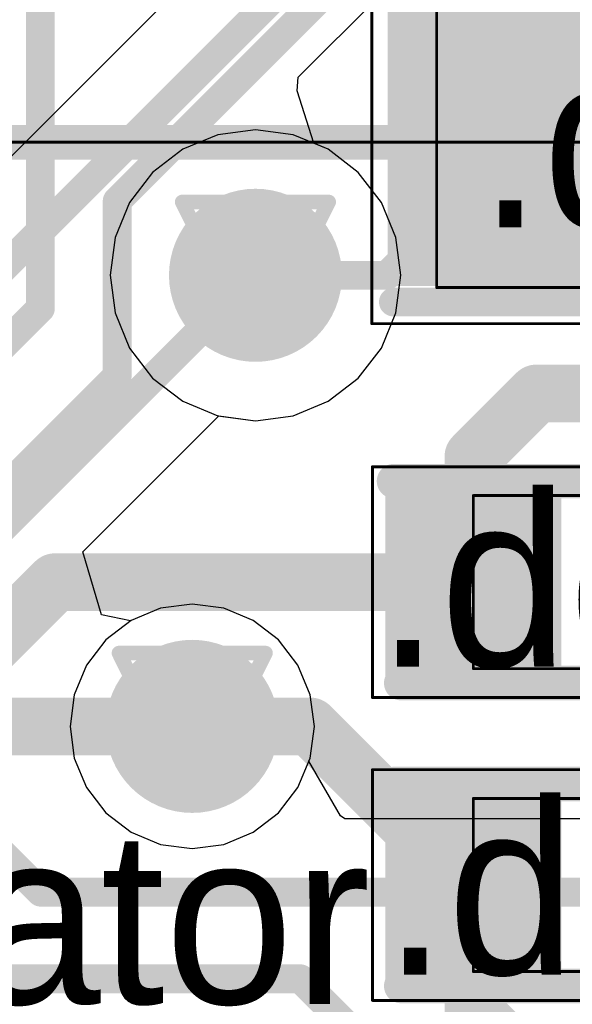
# Model space of a CAD drawing. Header units: millimetres. Extents: x 138 to 555, y 26 to 334.
# Tile 419 of 656: x 246.85 to 248.76, y 277.52 to 280.93. Entities that reach past the tile are written whole.
import ezdxf

# ---------------------------------------------------------------- set-up
doc = ezdxf.new("R2010")
doc.units = ezdxf.units.MM
for name, color, linetype in [('BottomLayer', 5, 'Continuous'), ('DrillDrawing', 1, 'Continuous'), ('Mechanical20', 56, 'Continuous'), ('Mechanical27', 56, 'Continuous'), ('MidLayer1', 16, 'Continuous'), ('MidLayer2', 76, 'Continuous'), ('MidLayer3', 90, 'Continuous'), ('MidLayer4', 156, 'Continuous'), ('MultiLayer', 9, 'Continuous'), ('TopLayer', 1, 'Continuous'), ('TopOverlay', 2, 'Continuous'), ('TopPaste', 8, 'Continuous'), ('TopSolder', 216, 'Continuous'), ('ViaHoleLayer', 16, 'Continuous')]:
    doc.layers.add(name, color=color, linetype=linetype)

# ---------------------------------------------------------------- blocks, each defined once
blk = doc.blocks.new('C0402_907')
at = {"layer": 'Mechanical20', "const_width": 0.01}
for points in [[(0.8, 0.4), (-0.8, 0.4)], [(-0.8, 0.4), (-0.8, -0.4)], [(0.8, 0.4), (0.8, -0.4)], [(0.8, -0.4), (-0.8, -0.4)]]:
    blk.add_lwpolyline(points, dxfattribs=at)
at = {"layer": 'Mechanical20', "const_width": 0.005}
for points in [[(-0.8025, 0.4, 1), (-0.7975, 0.4, 1)], [(-0.8025, 0.4, 1), (-0.7975, 0.4, 1)], [(0.7975, 0.4, 1), (0.8025, 0.4, 1)], [(0.7975, 0.4, 1), (0.8025, 0.4, 1)], [(-0.8025, -0.4, 1), (-0.7975, -0.4, 1)], [(-0.8025, -0.4, 1), (-0.7975, -0.4, 1)], [(0.7975, -0.4, 1), (0.8025, -0.4, 1)], [(0.7975, -0.4, 1), (0.8025, -0.4, 1)]]:
    blk.add_lwpolyline(points, format="xyb", close=True, dxfattribs=at)
at = {"layer": 'Mechanical27', "const_width": 0.01}
for points in [[(0.45, 0.3), (-0.45, 0.3)], [(-0.45, 0.3), (-0.45, -0.3)], [(0.45, 0.3), (0.45, -0.3)], [(0.45, -0.3), (-0.45, -0.3)]]:
    blk.add_lwpolyline(points, dxfattribs=at)
at = {"layer": 'Mechanical27', "const_width": 0.005}
for points in [[(-0.4525, 0.3, 1), (-0.4475, 0.3, 1)], [(-0.4525, 0.3, 1), (-0.4475, 0.3, 1)], [(0.4475, 0.3, 1), (0.4525, 0.3, 1)], [(0.4475, 0.3, 1), (0.4525, 0.3, 1)], [(-0.4525, -0.3, 1), (-0.4475, -0.3, 1)], [(-0.4525, -0.3, 1), (-0.4475, -0.3, 1)], [(0.4475, -0.3, 1), (0.4525, -0.3, 1)], [(0.4475, -0.3, 1), (0.4525, -0.3, 1)]]:
    blk.add_lwpolyline(points, format="xyb", close=True, dxfattribs=at)
at = {"layer": 'TopLayer'}
for points in [[(-0.195, -0.28), (-0.195, 0.28), (-0.705, -0.28), (-0.705, 0.28)], [(0.705, -0.28), (0.705, 0.28), (0.195, -0.28), (0.195, 0.28)]]:
    blk.add_solid(points, dxfattribs=at)
at = {"layer": 'TopOverlay', "const_width": 0.12}
for points in [[(0.7, 0.35), (-0.725, 0.35)], [(0.725, -0.35), (-0.725, -0.35)]]:
    blk.add_lwpolyline(points, dxfattribs=at)
at = {"layer": 'TopOverlay', "const_width": 0.06}
for points in [[(-0.755, 0.35, 1), (-0.695, 0.35, 1)], [(0.67, 0.35, 1), (0.73, 0.35, 1)], [(-0.755, -0.35, 1), (-0.695, -0.35, 1)], [(0.695, -0.35, 1), (0.755, -0.35, 1)]]:
    blk.add_lwpolyline(points, format="xyb", close=True, dxfattribs=at)
at = {"layer": 'TopPaste'}
for points in [[(-0.195, -0.28), (-0.195, 0.28), (-0.705, -0.28), (-0.705, 0.28)], [(0.705, -0.28), (0.705, 0.28), (0.195, -0.28), (0.195, 0.28)]]:
    blk.add_solid(points, dxfattribs=at)
at = {"layer": 'TopSolder'}
for points in [[(-0.145, -0.33), (-0.145, 0.33), (-0.755, -0.33), (-0.755, 0.33)], [(0.755, -0.33), (0.755, 0.33), (0.145, -0.33), (0.145, 0.33)]]:
    blk.add_solid(points, dxfattribs=at)
blk = doc.blocks.new('C0402_909')
at = {"layer": 'Mechanical20', "const_width": 0.01}
for points in [[(0.8, 0.4), (-0.8, 0.4)], [(-0.8, 0.4), (-0.8, -0.4)], [(0.8, 0.4), (0.8, -0.4)], [(0.8, -0.4), (-0.8, -0.4)]]:
    blk.add_lwpolyline(points, dxfattribs=at)
at = {"layer": 'Mechanical20', "const_width": 0.005}
for points in [[(-0.8025, 0.4, 1), (-0.7975, 0.4, 1)], [(-0.8025, 0.4, 1), (-0.7975, 0.4, 1)], [(0.7975, 0.4, 1), (0.8025, 0.4, 1)], [(0.7975, 0.4, 1), (0.8025, 0.4, 1)], [(-0.8025, -0.4, 1), (-0.7975, -0.4, 1)], [(-0.8025, -0.4, 1), (-0.7975, -0.4, 1)], [(0.7975, -0.4, 1), (0.8025, -0.4, 1)], [(0.7975, -0.4, 1), (0.8025, -0.4, 1)]]:
    blk.add_lwpolyline(points, format="xyb", close=True, dxfattribs=at)
at = {"layer": 'Mechanical27', "const_width": 0.01}
for points in [[(0.45, 0.3), (-0.45, 0.3)], [(-0.45, 0.3), (-0.45, -0.3)], [(0.45, 0.3), (0.45, -0.3)], [(0.45, -0.3), (-0.45, -0.3)]]:
    blk.add_lwpolyline(points, dxfattribs=at)
at = {"layer": 'Mechanical27', "const_width": 0.005}
for points in [[(-0.4525, 0.3, 1), (-0.4475, 0.3, 1)], [(-0.4525, 0.3, 1), (-0.4475, 0.3, 1)], [(0.4475, 0.3, 1), (0.4525, 0.3, 1)], [(0.4475, 0.3, 1), (0.4525, 0.3, 1)], [(-0.4525, -0.3, 1), (-0.4475, -0.3, 1)], [(-0.4525, -0.3, 1), (-0.4475, -0.3, 1)], [(0.4475, -0.3, 1), (0.4525, -0.3, 1)], [(0.4475, -0.3, 1), (0.4525, -0.3, 1)]]:
    blk.add_lwpolyline(points, format="xyb", close=True, dxfattribs=at)
at = {"layer": 'TopLayer'}
for points in [[(-0.195, -0.28), (-0.195, 0.28), (-0.705, -0.28), (-0.705, 0.28)], [(0.705, -0.28), (0.705, 0.28), (0.195, -0.28), (0.195, 0.28)]]:
    blk.add_solid(points, dxfattribs=at)
at = {"layer": 'TopOverlay', "const_width": 0.12}
for points in [[(0.7, 0.35), (-0.725, 0.35)], [(0.725, -0.35), (-0.725, -0.35)]]:
    blk.add_lwpolyline(points, dxfattribs=at)
at = {"layer": 'TopOverlay', "const_width": 0.06}
for points in [[(-0.755, 0.35, 1), (-0.695, 0.35, 1)], [(0.67, 0.35, 1), (0.73, 0.35, 1)], [(-0.755, -0.35, 1), (-0.695, -0.35, 1)], [(0.695, -0.35, 1), (0.755, -0.35, 1)]]:
    blk.add_lwpolyline(points, format="xyb", close=True, dxfattribs=at)
at = {"layer": 'TopPaste'}
for points in [[(-0.195, -0.28), (-0.195, 0.28), (-0.705, -0.28), (-0.705, 0.28)], [(0.705, -0.28), (0.705, 0.28), (0.195, -0.28), (0.195, 0.28)]]:
    blk.add_solid(points, dxfattribs=at)
at = {"layer": 'TopSolder'}
for points in [[(-0.145, -0.33), (-0.145, 0.33), (-0.755, -0.33), (-0.755, 0.33)], [(0.755, -0.33), (0.755, 0.33), (0.145, -0.33), (0.145, 0.33)]]:
    blk.add_solid(points, dxfattribs=at)
blk = doc.blocks.new('C0603_911')
at = {"layer": 'Mechanical20', "const_width": 0.01}
for points in [[(-1.125, 0.625), (1.125, 0.625)], [(-1.125, -0.625), (-1.125, 0.625)], [(1.125, -0.625), (1.125, 0.625)], [(-1.125, -0.625), (1.125, -0.625)]]:
    blk.add_lwpolyline(points, dxfattribs=at)
at = {"layer": 'Mechanical20', "const_width": 0.005}
for points in [[(-1.1275, 0.625, 1), (-1.1225, 0.625, 1)], [(-1.1275, 0.625, 1), (-1.1225, 0.625, 1)], [(1.1225, 0.625, 1), (1.1275, 0.625, 1)], [(1.1225, 0.625, 1), (1.1275, 0.625, 1)], [(-1.1275, -0.625, 1), (-1.1225, -0.625, 1)], [(-1.1275, -0.625, 1), (-1.1225, -0.625, 1)], [(1.1225, -0.625, 1), (1.1275, -0.625, 1)], [(1.1225, -0.625, 1), (1.1275, -0.625, 1)]]:
    blk.add_lwpolyline(points, format="xyb", close=True, dxfattribs=at)
at = {"layer": 'Mechanical27', "const_width": 0.01}
for points in [[(-0.9, -0.5), (-0.9, 0.5)], [(-0.9, 0.5), (0.9, 0.5)], [(0.9, -0.5), (0.9, 0.5)], [(-0.9, -0.5), (0.9, -0.5)]]:
    blk.add_lwpolyline(points, dxfattribs=at)
at = {"layer": 'Mechanical27', "const_width": 0.005}
for points in [[(-0.9025, 0.5, 1), (-0.8975, 0.5, 1)], [(-0.9025, 0.5, 1), (-0.8975, 0.5, 1)], [(0.8975, 0.5, 1), (0.9025, 0.5, 1)], [(0.8975, 0.5, 1), (0.9025, 0.5, 1)], [(-0.9025, -0.5, 1), (-0.8975, -0.5, 1)], [(-0.9025, -0.5, 1), (-0.8975, -0.5, 1)], [(0.8975, -0.5, 1), (0.9025, -0.5, 1)], [(0.8975, -0.5, 1), (0.9025, -0.5, 1)]]:
    blk.add_lwpolyline(points, format="xyb", close=True, dxfattribs=at)
at = {"layer": 'TopLayer'}
for points in [[(-0.38, -0.445), (-0.38, 0.445), (-1.02, -0.445), (-1.02, 0.445)], [(1.02, -0.445), (1.02, 0.445), (0.38, -0.445), (0.38, 0.445)]]:
    blk.add_solid(points, dxfattribs=at)
at = {"layer": 'TopOverlay'}
for points, const_width in [([(-1.025, 0.55), (1.025, 0.55)], 0.1), ([(-0.1, -0.2), (-0.1, 0.2)], 0.08), ([(0.1, -0.2), (0.1, 0.2)], 0.08), ([(-0.2, 0), (-0.1, 0)], 0.08), ([(0.1, 0), (0.2, 0)], 0.08), ([(-1.05, -0.55), (1.025, -0.55)], 0.1)]:
    blk.add_lwpolyline(points, dxfattribs=dict(at, const_width=const_width))
for points, const_width in [([(-1.05, 0.55, 1), (-1, 0.55, 1)], 0.05), ([(1, 0.55, 1), (1.05, 0.55, 1)], 0.05), ([(-0.12, 0.2, 1), (-0.08, 0.2, 1)], 0.04), ([(0.08, 0.2, 1), (0.12, 0.2, 1)], 0.04), ([(-0.22, 0, 1), (-0.18, 0, 1)], 0.04), ([(-0.12, 0, 1), (-0.08, 0, 1)], 0.04), ([(0.08, 0, 1), (0.12, 0, 1)], 0.04), ([(0.18, 0, 1), (0.22, 0, 1)], 0.04), ([(-0.12, -0.2, 1), (-0.08, -0.2, 1)], 0.04), ([(0.08, -0.2, 1), (0.12, -0.2, 1)], 0.04), ([(-1.075, -0.55, 1), (-1.025, -0.55, 1)], 0.05), ([(1, -0.55, 1), (1.05, -0.55, 1)], 0.05)]:
    blk.add_lwpolyline(points, format="xyb", close=True, dxfattribs=dict(at, const_width=const_width))
at = {"layer": 'TopPaste'}
for points in [[(-0.38, -0.445), (-0.38, 0.445), (-1.02, -0.445), (-1.02, 0.445)], [(1.02, -0.445), (1.02, 0.445), (0.38, -0.445), (0.38, 0.445)]]:
    blk.add_solid(points, dxfattribs=at)
at = {"layer": 'TopSolder'}
for points in [[(-0.33, -0.495), (-0.33, 0.495), (-1.07, -0.495), (-1.07, 0.495)], [(1.07, -0.495), (1.07, 0.495), (0.33, -0.495), (0.33, 0.495)]]:
    blk.add_solid(points, dxfattribs=at)
blk = doc.blocks.new('MOD_MB1263_943')
at = {"layer": 'Mechanical27', "const_width": 0.01}
blk.add_lwpolyline([(-55, -8), (-55, 78)], dxfattribs=at)
at = {"layer": 'TopOverlay', "const_width": 0.12}
blk.add_lwpolyline([(-55, -8), (-55, 78)], dxfattribs=at)

msp = doc.modelspace()

# ---------------------------------------------------------------- linework, layer by layer
at = {"layer": 'BottomLayer'}
for p, q in [((247.6868, 281.3274), (246.0967, 279.7373)), ((247.8131, 280.7327), (248.3467, 281.2663)), ((247.8089, 280.6854), (247.8131, 280.7327)), ((247.8669, 280.5036), (247.8089, 280.6854)), ((247.917, 280.4829), (247.8669, 280.5036)), ((248.0215, 280.4027), (247.917, 280.4829)), ((248.1016, 280.2983), (248.0215, 280.4027)), ((248.152, 280.1767), (248.1016, 280.2983)), ((248.1692, 280.0461), (248.152, 280.1767)), ((248.152, 279.9156), (248.1692, 280.0461)), ((248.1016, 279.794), (248.152, 279.9156)), ((248.0215, 279.6895), (248.1016, 279.794)), ((247.917, 279.6094), (248.0215, 279.6895)), ((247.7954, 279.559), (247.917, 279.6094)), ((247.0662, 279.087), (247.5377, 279.5586)), ((247.5377, 279.5586), (247.6648, 279.5418)), ((247.6648, 279.5418), (247.7954, 279.559)), ((247.131, 278.869), (247.0662, 279.087)), ((247.4455, 278.906), (247.3358, 278.8916)), ((247.5551, 278.8916), (247.4455, 278.906)), ((247.2318, 278.8478), (247.131, 278.869)), ((247.3358, 278.8916), (247.2336, 278.8493)), ((247.6573, 278.8493), (247.5551, 278.8916)), ((247.2336, 278.8493), (247.2318, 278.8478)), ((247.745, 278.7819), (247.6573, 278.8493)), ((247.8123, 278.6942), (247.745, 278.7819)), ((247.8546, 278.592), (247.8123, 278.6942)), ((247.8691, 278.4824), (247.8546, 278.592)), ((247.8546, 278.3727), (247.8691, 278.4824)), ((247.8503, 278.3623), (247.8546, 278.3727)), ((247.9596, 278.1723), (247.8503, 278.3623)), ((247.9746, 278.1623), (247.9596, 278.1723)), ((248.8205, 278.1623), (247.9746, 278.1623))]:
    msp.add_line(p, q, dxfattribs=at)
for points, const_width in [([(246.2023, 279.4824), (248.1665, 281.4466)], 0.1), ([(246.6011, 278.9824), (247.6648, 280.0461)], 0.1), ([(245.9905, 278.4824), (247.4455, 278.4824)], 0.2), ([(246.6555, 278.1724), (246.9205, 277.9074)], 0.1), ([(246.9205, 277.9074), (248.8205, 277.9074)], 0.1), ([(246.5205, 277.6074), (247.8205, 277.6074)], 0.1), ([(247.8205, 277.6074), (249.3205, 276.1074)], 0.1)]:
    msp.add_lwpolyline(points, dxfattribs=dict(at, const_width=const_width))
for points, const_width in [([(247.5148, 280.0461, 1), (247.8148, 280.0461, 1)], 0.3), ([(247.6399, 280.0461, 1), (247.6898, 280.0461, 1)], 0.05), ([(247.2955, 278.4824, 1), (247.5955, 278.4824, 1)], 0.3), ([(247.3955, 278.4824, 1), (247.4955, 278.4824, 1)], 0.1), ([(246.8955, 277.9074, 1), (246.9455, 277.9074, 1)], 0.05), ([(246.8955, 277.9074, 1), (246.9455, 277.9074, 1)], 0.05), ([(247.7955, 277.6074, 1), (247.8455, 277.6074, 1)], 0.05), ([(247.7955, 277.6074, 1), (247.8455, 277.6074, 1)], 0.05)]:
    msp.add_lwpolyline(points, format="xyb", close=True, dxfattribs=dict(at, const_width=const_width))
at = {"layer": 'DrillDrawing', "const_width": 0.0508}
for points in [[(247.4108, 280.3001), (247.9188, 280.3001)], [(247.4108, 280.3001), (247.6648, 279.7921)], [(247.6648, 279.7921), (247.9188, 280.3001)], [(247.5124, 280.1985), (247.8172, 280.1985)], [(247.5124, 280.1985), (247.6648, 279.8937)], [(247.6648, 279.8937), (247.8172, 280.1985)], [(247.1915, 278.7364), (247.6995, 278.7364)], [(247.1915, 278.7364), (247.4455, 278.2284)], [(247.4455, 278.2284), (247.6995, 278.7364)], [(247.2931, 278.6348), (247.5979, 278.6348)], [(247.2931, 278.6348), (247.4455, 278.33)], [(247.4455, 278.33), (247.5979, 278.6348)]]:
    msp.add_lwpolyline(points, dxfattribs=at)
at = {"layer": 'DrillDrawing', "const_width": 0.0254}
for points in [[(247.3981, 280.3001, 1), (247.4235, 280.3001, 1)], [(247.3981, 280.3001, 1), (247.4235, 280.3001, 1)], [(247.9061, 280.3001, 1), (247.9315, 280.3001, 1)], [(247.9061, 280.3001, 1), (247.9315, 280.3001, 1)], [(247.4997, 280.1985, 1), (247.5251, 280.1985, 1)], [(247.4997, 280.1985, 1), (247.5251, 280.1985, 1)], [(247.8045, 280.1985, 1), (247.8299, 280.1985, 1)], [(247.8045, 280.1985, 1), (247.8299, 280.1985, 1)], [(247.6521, 279.8937, 1), (247.6775, 279.8937, 1)], [(247.6521, 279.8937, 1), (247.6775, 279.8937, 1)], [(247.6521, 279.7921, 1), (247.6775, 279.7921, 1)], [(247.6521, 279.7921, 1), (247.6775, 279.7921, 1)], [(247.1788, 278.7364, 1), (247.2042, 278.7364, 1)], [(247.1788, 278.7364, 1), (247.2042, 278.7364, 1)], [(247.6868, 278.7364, 1), (247.7122, 278.7364, 1)], [(247.6868, 278.7364, 1), (247.7122, 278.7364, 1)], [(247.2804, 278.6348, 1), (247.3058, 278.6348, 1)], [(247.2804, 278.6348, 1), (247.3058, 278.6348, 1)], [(247.5852, 278.6348, 1), (247.6106, 278.6348, 1)], [(247.5852, 278.6348, 1), (247.6106, 278.6348, 1)], [(247.4328, 278.33, 1), (247.4582, 278.33, 1)], [(247.4328, 278.33, 1), (247.4582, 278.33, 1)], [(247.4328, 278.2284, 1), (247.4582, 278.2284, 1)], [(247.4328, 278.2284, 1), (247.4582, 278.2284, 1)]]:
    msp.add_lwpolyline(points, format="xyb", close=True, dxfattribs=at)
at = {"layer": 'MidLayer1'}
for p, q in [((247.6648, 280.5505), (247.5343, 280.5333)), ((247.7954, 280.5333), (247.6648, 280.5505)), ((247.5343, 280.5333), (247.4127, 280.4829)), ((247.917, 280.4829), (247.7954, 280.5333)), ((247.4127, 280.4829), (247.3082, 280.4027)), ((248.0215, 280.4027), (247.917, 280.4829)), ((247.3082, 280.4027), (247.2281, 280.2983)), ((248.1016, 280.2983), (248.0215, 280.4027)), ((247.2281, 280.2983), (247.1777, 280.1767)), ((248.152, 280.1767), (248.1016, 280.2983)), ((247.1777, 280.1767), (247.1605, 280.0461)), ((248.1692, 280.0461), (248.152, 280.1767)), ((247.1605, 280.0461), (247.1777, 279.9156)), ((248.152, 279.9156), (248.1692, 280.0461)), ((247.1777, 279.9156), (247.2281, 279.794)), ((248.1016, 279.794), (248.152, 279.9156)), ((247.2281, 279.794), (247.3082, 279.6895)), ((248.0215, 279.6895), (248.1016, 279.794)), ((247.3082, 279.6895), (247.4127, 279.6094)), ((247.917, 279.6094), (248.0215, 279.6895)), ((247.4127, 279.6094), (247.5343, 279.559)), ((247.7954, 279.559), (247.917, 279.6094)), ((247.5343, 279.559), (247.6648, 279.5418)), ((247.6648, 279.5418), (247.7954, 279.559)), ((247.4455, 278.906), (247.3358, 278.8916)), ((247.5551, 278.8916), (247.4455, 278.906)), ((247.3358, 278.8916), (247.2336, 278.8493)), ((247.6573, 278.8493), (247.5551, 278.8916)), ((247.2336, 278.8493), (247.1459, 278.7819)), ((247.745, 278.7819), (247.6573, 278.8493)), ((247.1459, 278.7819), (247.0786, 278.6942)), ((247.8123, 278.6942), (247.745, 278.7819)), ((247.0786, 278.6942), (247.0363, 278.592)), ((247.8546, 278.592), (247.8123, 278.6942)), ((247.0363, 278.592), (247.0218, 278.4824)), ((247.8691, 278.4824), (247.8546, 278.592)), ((247.0218, 278.4824), (247.0363, 278.3727)), ((247.8546, 278.3727), (247.8691, 278.4824)), ((247.0363, 278.3727), (247.0786, 278.2706)), ((247.8123, 278.2706), (247.8546, 278.3727)), ((247.0786, 278.2706), (247.1459, 278.1828)), ((247.745, 278.1828), (247.8123, 278.2706)), ((247.1459, 278.1828), (247.2336, 278.1155)), ((247.6573, 278.1155), (247.745, 278.1828)), ((247.2336, 278.1155), (247.3358, 278.0732)), ((247.5551, 278.0732), (247.6573, 278.1155)), ((247.3358, 278.0732), (247.4455, 278.0588)), ((247.4455, 278.0588), (247.5551, 278.0732))]:
    msp.add_line(p, q, dxfattribs=at)
at = {"layer": 'MidLayer1', "const_width": 0.3}
for points in [[(247.5148, 280.0461, 1), (247.8148, 280.0461, 1)], [(247.2955, 278.4824, 1), (247.5955, 278.4824, 1)]]:
    msp.add_lwpolyline(points, format="xyb", close=True, dxfattribs=at)
at = {"layer": 'MidLayer2'}
for p, q in [((247.6648, 280.5505), (247.5343, 280.5333)), ((247.7954, 280.5333), (247.6648, 280.5505)), ((247.5343, 280.5333), (247.4127, 280.4829)), ((247.917, 280.4829), (247.7954, 280.5333)), ((247.4127, 280.4829), (247.3082, 280.4027)), ((248.0215, 280.4027), (247.917, 280.4829)), ((247.3082, 280.4027), (247.2281, 280.2983)), ((248.1016, 280.2983), (248.0215, 280.4027)), ((247.2281, 280.2983), (247.1777, 280.1767)), ((248.152, 280.1767), (248.1016, 280.2983)), ((247.1777, 280.1767), (247.1605, 280.0461)), ((248.1692, 280.0461), (248.152, 280.1767)), ((247.1605, 280.0461), (247.1777, 279.9156)), ((248.152, 279.9156), (248.1692, 280.0461)), ((247.1777, 279.9156), (247.2281, 279.794)), ((248.1016, 279.794), (248.152, 279.9156)), ((247.2281, 279.794), (247.3082, 279.6895)), ((248.0215, 279.6895), (248.1016, 279.794)), ((247.3082, 279.6895), (247.4127, 279.6094)), ((247.917, 279.6094), (248.0215, 279.6895)), ((247.4127, 279.6094), (247.5343, 279.559)), ((247.7954, 279.559), (247.917, 279.6094)), ((247.5343, 279.559), (247.6648, 279.5418)), ((247.6648, 279.5418), (247.7954, 279.559)), ((247.4455, 278.906), (247.3358, 278.8916)), ((247.5551, 278.8916), (247.4455, 278.906)), ((247.3358, 278.8916), (247.2336, 278.8493)), ((247.6573, 278.8493), (247.5551, 278.8916)), ((247.2336, 278.8493), (247.1459, 278.7819)), ((247.745, 278.7819), (247.6573, 278.8493)), ((247.1459, 278.7819), (247.0786, 278.6942)), ((247.8123, 278.6942), (247.745, 278.7819)), ((247.0786, 278.6942), (247.0363, 278.592)), ((247.8546, 278.592), (247.8123, 278.6942)), ((247.0363, 278.592), (247.0218, 278.4824)), ((247.8691, 278.4824), (247.8546, 278.592)), ((247.0218, 278.4824), (247.0363, 278.3727)), ((247.8546, 278.3727), (247.8691, 278.4824)), ((247.0363, 278.3727), (247.0786, 278.2706)), ((247.8123, 278.2706), (247.8546, 278.3727)), ((247.0786, 278.2706), (247.1459, 278.1828)), ((247.745, 278.1828), (247.8123, 278.2706)), ((247.1459, 278.1828), (247.2336, 278.1155)), ((247.6573, 278.1155), (247.745, 278.1828)), ((247.2336, 278.1155), (247.3358, 278.0732)), ((247.5551, 278.0732), (247.6573, 278.1155)), ((247.3358, 278.0732), (247.4455, 278.0588)), ((247.4455, 278.0588), (247.5551, 278.0732))]:
    msp.add_line(p, q, dxfattribs=at)
at = {"layer": 'MidLayer2', "const_width": 0.3}
for points in [[(247.5148, 280.0461, 1), (247.8148, 280.0461, 1)], [(247.2955, 278.4824, 1), (247.5955, 278.4824, 1)]]:
    msp.add_lwpolyline(points, format="xyb", close=True, dxfattribs=at)
at = {"layer": 'MidLayer3'}
for p, q in [((247.6648, 280.5505), (247.5343, 280.5333)), ((247.7954, 280.5333), (247.6648, 280.5505)), ((247.5343, 280.5333), (247.4127, 280.4829)), ((247.917, 280.4829), (247.7954, 280.5333)), ((247.4127, 280.4829), (247.3082, 280.4027)), ((248.0215, 280.4027), (247.917, 280.4829)), ((247.3082, 280.4027), (247.2281, 280.2983)), ((248.1016, 280.2983), (248.0215, 280.4027)), ((247.2281, 280.2983), (247.1777, 280.1767)), ((248.152, 280.1767), (248.1016, 280.2983)), ((247.1777, 280.1767), (247.1605, 280.0461)), ((248.1692, 280.0461), (248.152, 280.1767)), ((247.1605, 280.0461), (247.1777, 279.9156)), ((248.152, 279.9156), (248.1692, 280.0461)), ((247.1777, 279.9156), (247.2281, 279.794)), ((248.1016, 279.794), (248.152, 279.9156)), ((247.2281, 279.794), (247.3082, 279.6895)), ((248.0215, 279.6895), (248.1016, 279.794)), ((247.3082, 279.6895), (247.4127, 279.6094)), ((247.917, 279.6094), (248.0215, 279.6895)), ((247.4127, 279.6094), (247.5343, 279.559)), ((247.7954, 279.559), (247.917, 279.6094)), ((247.5343, 279.559), (247.6648, 279.5418)), ((247.6648, 279.5418), (247.7954, 279.559)), ((247.4455, 278.906), (247.3358, 278.8916)), ((247.5551, 278.8916), (247.4455, 278.906)), ((247.3358, 278.8916), (247.2336, 278.8493)), ((247.6573, 278.8493), (247.5551, 278.8916)), ((247.2336, 278.8493), (247.1459, 278.7819)), ((247.745, 278.7819), (247.6573, 278.8493)), ((247.1459, 278.7819), (247.0786, 278.6942)), ((247.8123, 278.6942), (247.745, 278.7819)), ((247.0786, 278.6942), (247.0363, 278.592)), ((247.8546, 278.592), (247.8123, 278.6942)), ((247.0363, 278.592), (247.0218, 278.4824)), ((247.8691, 278.4824), (247.8546, 278.592)), ((247.0218, 278.4824), (247.0363, 278.3727)), ((247.8546, 278.3727), (247.8691, 278.4824)), ((247.0363, 278.3727), (247.0786, 278.2706)), ((247.8123, 278.2706), (247.8546, 278.3727)), ((247.0786, 278.2706), (247.1459, 278.1828)), ((247.745, 278.1828), (247.8123, 278.2706)), ((247.1459, 278.1828), (247.2336, 278.1155)), ((247.6573, 278.1155), (247.745, 278.1828)), ((247.2336, 278.1155), (247.3358, 278.0732)), ((247.5551, 278.0732), (247.6573, 278.1155)), ((247.3358, 278.0732), (247.4455, 278.0588)), ((247.4455, 278.0588), (247.5551, 278.0732))]:
    msp.add_line(p, q, dxfattribs=at)
at = {"layer": 'MidLayer3', "const_width": 0.3}
for points in [[(247.5148, 280.0461, 1), (247.8148, 280.0461, 1)], [(247.2955, 278.4824, 1), (247.5955, 278.4824, 1)]]:
    msp.add_lwpolyline(points, format="xyb", close=True, dxfattribs=at)
at = {"layer": 'MidLayer4'}
for p, q in [((247.6648, 280.5505), (247.5343, 280.5333)), ((247.7954, 280.5333), (247.6648, 280.5505)), ((247.5343, 280.5333), (247.4127, 280.4829)), ((247.917, 280.4829), (247.7954, 280.5333)), ((247.4127, 280.4829), (247.3082, 280.4027)), ((248.0215, 280.4027), (247.917, 280.4829)), ((247.3082, 280.4027), (247.2281, 280.2983)), ((248.1016, 280.2983), (248.0215, 280.4027)), ((247.2281, 280.2983), (247.1777, 280.1767)), ((248.152, 280.1767), (248.1016, 280.2983)), ((247.1777, 280.1767), (247.1605, 280.0461)), ((248.1692, 280.0461), (248.152, 280.1767)), ((247.1605, 280.0461), (247.1777, 279.9156)), ((248.152, 279.9156), (248.1692, 280.0461)), ((247.1777, 279.9156), (247.2281, 279.794)), ((248.1016, 279.794), (248.152, 279.9156)), ((247.2281, 279.794), (247.3082, 279.6895)), ((248.0215, 279.6895), (248.1016, 279.794)), ((247.3082, 279.6895), (247.4127, 279.6094)), ((247.917, 279.6094), (248.0215, 279.6895)), ((247.4127, 279.6094), (247.5343, 279.559)), ((247.7954, 279.559), (247.917, 279.6094)), ((247.5343, 279.559), (247.6648, 279.5418)), ((247.6648, 279.5418), (247.7954, 279.559)), ((247.4455, 278.906), (247.3358, 278.8916)), ((247.5551, 278.8916), (247.4455, 278.906)), ((247.3358, 278.8916), (247.2336, 278.8493)), ((247.6573, 278.8493), (247.5551, 278.8916)), ((247.2336, 278.8493), (247.1459, 278.7819)), ((247.745, 278.7819), (247.6573, 278.8493)), ((247.1459, 278.7819), (247.0786, 278.6942)), ((247.8123, 278.6942), (247.745, 278.7819)), ((247.0786, 278.6942), (247.0363, 278.592)), ((247.8546, 278.592), (247.8123, 278.6942)), ((247.0363, 278.592), (247.0218, 278.4824)), ((247.8691, 278.4824), (247.8546, 278.592)), ((247.0218, 278.4824), (247.0363, 278.3727)), ((247.8546, 278.3727), (247.8691, 278.4824)), ((247.0363, 278.3727), (247.0786, 278.2706)), ((247.8123, 278.2706), (247.8546, 278.3727)), ((247.0786, 278.2706), (247.1459, 278.1828)), ((247.745, 278.1828), (247.8123, 278.2706)), ((247.1459, 278.1828), (247.2336, 278.1155)), ((247.6573, 278.1155), (247.745, 278.1828)), ((247.2336, 278.1155), (247.3358, 278.0732)), ((247.5551, 278.0732), (247.6573, 278.1155)), ((247.3358, 278.0732), (247.4455, 278.0588)), ((247.4455, 278.0588), (247.5551, 278.0732))]:
    msp.add_line(p, q, dxfattribs=at)
at = {"layer": 'MidLayer4', "const_width": 0.3}
for points in [[(247.5148, 280.0461, 1), (247.8148, 280.0461, 1)], [(247.2955, 278.4824, 1), (247.5955, 278.4824, 1)]]:
    msp.add_lwpolyline(points, format="xyb", close=True, dxfattribs=at)
at = {"layer": 'MultiLayer', "const_width": 0.3}
for points in [[(247.5148, 280.0461, 1), (247.8148, 280.0461, 1)], [(247.2955, 278.4824, 1), (247.5955, 278.4824, 1)]]:
    msp.add_lwpolyline(points, format="xyb", close=True, dxfattribs=at)
at = {"layer": 'TopLayer'}
for points, const_width in [([(246.9188, 279.9308), (246.9188, 281.3034)], 0.1), ([(247.1853, 280.3036), (247.9346, 281.0529)], 0.1), ([(248.4932, 280.4181), (248.4932, 280.5035)], 0.1), ([(248.1213, 280.0461), (248.4932, 280.4181)], 0.1), ([(247.1853, 279.6972), (247.1853, 280.3036)], 0.1), ([(247.6648, 280.0461), (248.1213, 280.0461)], 0.1), ([(246.3204, 279.3324), (246.9188, 279.9308)], 0.1), ([(246.3204, 278.8324), (247.1853, 279.6972)], 0.1), ([(248.4205, 279.4172), (248.64, 279.6367)], 0.2), ([(248.64, 279.6367), (250.9064, 279.6367)], 0.2), ([(248.4205, 278.9824), (248.4205, 279.4172)], 0.2), ([(246.3204, 278.3324), (246.9704, 278.9824)], 0.2), ([(246.9704, 278.9824), (248.4205, 278.9824)], 0.2), ([(247.4455, 278.4824), (247.8542, 278.4824)], 0.2), ([(247.8542, 278.4824), (248.4037, 277.9329)], 0.2), ([(248.4205, 277.4965), (248.4205, 277.9324)], 0.2), ([(248.4037, 277.9329), (248.4118, 277.941)], 0.127), ([(248.4118, 277.941), (248.4205, 277.9324)], 0.127), ([(248.4205, 277.4965), (248.6568, 277.2602)], 0.2)]:
    msp.add_lwpolyline(points, dxfattribs=dict(at, const_width=const_width))
for points, const_width in [([(248.4683, 280.5035, 1), (248.5182, 280.5035, 1)], 0.05), ([(248.4683, 280.4181, 1), (248.5182, 280.4181, 1)], 0.05), ([(248.4683, 280.4181, 1), (248.5182, 280.4181, 1)], 0.05), ([(247.1603, 280.3036, 1), (247.2103, 280.3036, 1)], 0.05), ([(247.1603, 280.3036, 1), (247.2103, 280.3036, 1)], 0.05), ([(247.5148, 280.0461, 1), (247.8148, 280.0461, 1)], 0.3), ([(247.6399, 280.0461, 1), (247.6898, 280.0461, 1)], 0.05), ([(248.0963, 280.0461, 1), (248.1463, 280.0461, 1)], 0.05), ([(248.0963, 280.0461, 1), (248.1463, 280.0461, 1)], 0.05), ([(246.8938, 279.9308, 1), (246.9438, 279.9308, 1)], 0.05), ([(246.8938, 279.9308, 1), (246.9438, 279.9308, 1)], 0.05), ([(247.1603, 279.6972, 1), (247.2103, 279.6972, 1)], 0.05), ([(247.1603, 279.6972, 1), (247.2103, 279.6972, 1)], 0.05), ([(248.59, 279.6367, 1), (248.69, 279.6367, 1)], 0.1), ([(248.59, 279.6367, 1), (248.69, 279.6367, 1)], 0.1), ([(248.3705, 279.4172, 1), (248.4705, 279.4172, 1)], 0.1), ([(248.3705, 279.4172, 1), (248.4705, 279.4172, 1)], 0.1), ([(246.9204, 278.9824, 1), (247.0204, 278.9824, 1)], 0.1), ([(246.9204, 278.9824, 1), (247.0204, 278.9824, 1)], 0.1), ([(248.3705, 278.9824, 1), (248.4705, 278.9824, 1)], 0.1), ([(248.3705, 278.9824, 1), (248.4705, 278.9824, 1)], 0.1), ([(247.2955, 278.4824, 1), (247.5955, 278.4824, 1)], 0.3), ([(247.3955, 278.4824, 1), (247.4955, 278.4824, 1)], 0.1), ([(247.8042, 278.4824, 1), (247.9042, 278.4824, 1)], 0.1), ([(247.8042, 278.4824, 1), (247.9042, 278.4824, 1)], 0.1), ([(248.3537, 277.9329, 1), (248.4537, 277.9329, 1)], 0.1), ([(248.3705, 277.9324, 1), (248.4705, 277.9324, 1)], 0.1), ([(248.372, 277.9329, 1), (248.4355, 277.9329, 1)], 0.0635), ([(248.3801, 277.941, 1), (248.4436, 277.941, 1)], 0.0635), ([(248.3801, 277.941, 1), (248.4436, 277.941, 1)], 0.0635), ([(248.3887, 277.9324, 1), (248.4522, 277.9324, 1)], 0.0635), ([(248.3705, 277.4965, 1), (248.4705, 277.4965, 1)], 0.1), ([(248.3705, 277.4965, 1), (248.4705, 277.4965, 1)], 0.1)]:
    msp.add_lwpolyline(points, format="xyb", close=True, dxfattribs=dict(at, const_width=const_width))
at = {"layer": 'ViaHoleLayer', "const_width": 0.15}
for points in [[(247.5899, 280.0461, 1), (247.7398, 280.0461, 1)], [(247.3705, 278.4824, 1), (247.5205, 278.4824, 1)]]:
    msp.add_lwpolyline(points, format="xyb", close=True, dxfattribs=at)

# ---------------------------------------------------------------- block references
for name, p, rotation in [('C0603_911', (249.1933, 280.5035), 360), ('MOD_MB1263_943', (224.8205, 225.5074), 270), ('C0402_907', (248.8705, 278.9824), 180), ('C0402_909', (248.8705, 277.9324), 180)]:
    msp.add_blockref(name, p, dxfattribs=dict(rotation=rotation))

# ---------------------------------------------------------------- texts
at = {"layer": 'Mechanical27'}
for p in [(243.5098, 281.051), (248.4374, 280.2128), (248.0818, 278.6888), (248.1072, 277.622), (244.094, 277.5204)]:
    msp.add_text('.designator', height=0.599999, dxfattribs=at).set_placement(p)

doc.saveas('drawing.dxf')
